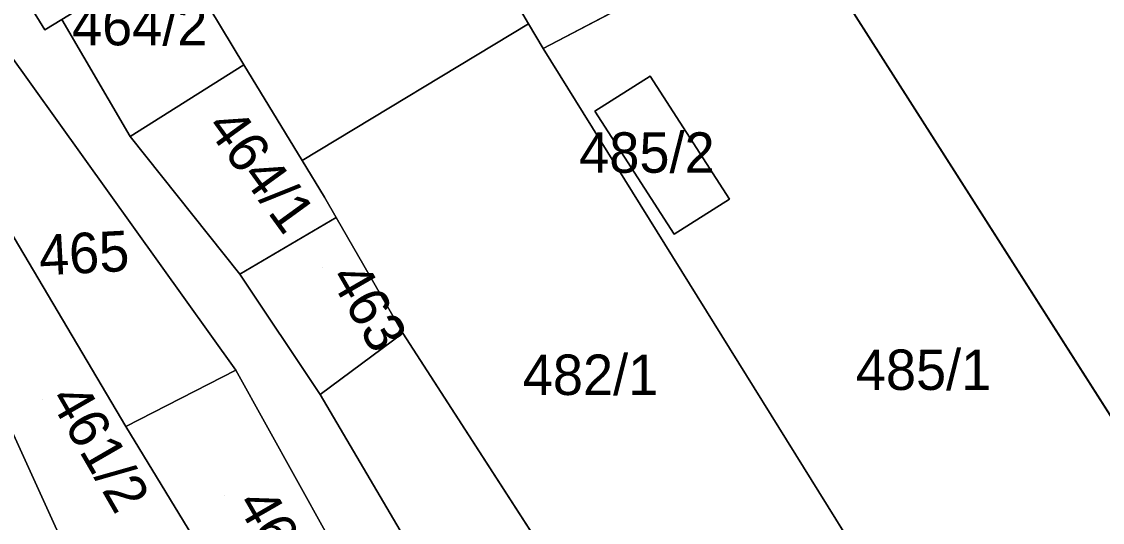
# Model space of a CAD drawing. Extents: x -263943 to -261149, y -1236934 to -1230686.
# Drawn here: x -262746.5 to -262693.2, y -1235560.5 to -1235535.8 of the extents above; entities that cross this region are included whole.
import ezdxf

# ---------------------------------------------------------------- set-up
doc = ezdxf.new("R2010")
doc.units = 0
for name, color, linetype in [('body_kn', 7, 'Continuous'), ('kladpar_druhypozemkov', 7, 'Continuous'), ('kladpar_hranice', 7, 'Continuous'), ('kladpar_parcelnecisla', 7, 'Continuous'), ('kladpar_plochy', 7, 'Continuous')]:
    doc.layers.add(name, color=color, linetype=linetype)

msp = doc.modelspace()

# ---------------------------------------------------------------- linework, layer by layer
at = {"layer": 'body_kn'}
for p, q in [((-262745.4, -1235536.19), (-262745.4, -1235536.19)), ((-262745.4, -1235536.19), (-262745.4, -1235536.19)), ((-262721.5, -1235535.89), (-262721.5, -1235535.89)), ((-262720.78, -1235537.12), (-262720.78, -1235537.12)), ((-262735.56, -1235537.92), (-262735.56, -1235537.92)), ((-262715.49, -1235538.49), (-262715.49, -1235538.49)), ((-262715.49, -1235538.49), (-262715.49, -1235538.49)), ((-262718.22, -1235540.22), (-262718.22, -1235540.22)), ((-262741.18, -1235541.47), (-262741.18, -1235541.47)), ((-262732.68, -1235542.66), (-262732.68, -1235542.66)), ((-262732.68, -1235542.66), (-262732.68, -1235542.66)), ((-262731.59, -1235544.47), (-262731.59, -1235544.47)), ((-262711.58, -1235544.56), (-262711.58, -1235544.56)), ((-262731.01, -1235545.47), (-262731.01, -1235545.47)), ((-262714.31, -1235546.3), (-262714.31, -1235546.3)), ((-262735.77, -1235548.28), (-262735.77, -1235548.28)), ((-262735.77, -1235548.28), (-262735.77, -1235548.28)), ((-262727.71, -1235551.19), (-262727.71, -1235551.19)), ((-262735.96, -1235553.03), (-262735.96, -1235553.03)), ((-262731.8, -1235554.23), (-262731.8, -1235554.23)), ((-262741.4, -1235555.81), (-262741.4, -1235555.81)), ((-262741.4, -1235555.81), (-262741.4, -1235555.81)), ((-262706.33, -1235560.39), (-262706.33, -1235560.39))]:
    msp.add_line(p, q, dxfattribs=at)
at = {"layer": 'kladpar_druhypozemkov'}
for p, q in [((-262715.66, -1235541.51), (-262715.66, -1235541.51)), ((-262734.35, -1235542.69), (-262734.35, -1235542.69)), ((-262743.53, -1235546.41), (-262743.53, -1235546.41)), ((-262731.68, -1235547.93), (-262731.68, -1235547.93)), ((-262702.19, -1235552.07), (-262702.19, -1235552.07)), ((-262718.3, -1235552.34), (-262718.3, -1235552.34)), ((-262745.53, -1235554.46), (-262745.53, -1235554.46)), ((-262736.53, -1235559.21), (-262736.53, -1235559.21))]:
    msp.add_line(p, q, dxfattribs=at)
at = {"layer": 'kladpar_hranice'}
for points in [[(-262732.68, -1235542.66), (-262735.56, -1235537.92), (-262738.97, -1235532.25), (-262742.37, -1235526.62), (-262748.42, -1235516.59), (-262751.86, -1235510.9), (-262754.4, -1235506.7), (-262759.41, -1235498.41), (-262755.64, -1235496.17), (-262761.46, -1235480.43), (-262761.23, -1235480.29), (-262759.33, -1235483.39), (-262754.85, -1235480.58), (-262756.66, -1235477.56), (-262756.22, -1235477.3), (-262753.4, -1235482.02), (-262743.5, -1235498.38), (-262739.92, -1235504.3), (-262721.5, -1235535.89), (-262732.68, -1235542.66)], [(-262723.7, -1235525.41), (-262722.84, -1235524.9), (-262721.28, -1235527.52), (-262713.16, -1235522.89), (-262708.44, -1235530.63), (-262720.78, -1235537.12), (-262721.5, -1235535.89), (-262739.92, -1235504.3), (-262743.5, -1235498.38), (-262737.23, -1235494.67), (-262732.24, -1235491.71), (-262731.82, -1235491.46), (-262728.27, -1235497.45), (-262719.87, -1235511.58), (-262724.65, -1235514.3), (-262725.27, -1235513.22), (-262728.61, -1235515.12), (-262728, -1235516.21), (-262726.41, -1235518.88), (-262727.27, -1235519.39), (-262723.7, -1235525.41)], [(-262661.06, -1235580.01), (-262667.68, -1235584.04), (-262669.56, -1235581), (-262673.39, -1235583.28), (-262671.5, -1235586.37), (-262672.55, -1235587.01), (-262678.55, -1235577.58), (-262681.07, -1235573.62), (-262686.13, -1235565.68), (-262708.44, -1235530.63), (-262698.56, -1235524.05), (-262697.71, -1235523.48), (-262691.29, -1235533.96), (-262690.16, -1235535.81), (-262683.58, -1235545.66), (-262679.94, -1235550.86), (-262678.88, -1235552.37), (-262661.06, -1235580.01)], [(-262745.4, -1235536.19), (-262748.86, -1235530.58), (-262747.92, -1235530.01), (-262747.27, -1235529.61), (-262742.37, -1235526.62), (-262738.97, -1235532.25), (-262744.56, -1235535.68), (-262745.4, -1235536.19)], [(-262748.86, -1235530.58), (-262745.4, -1235536.19), (-262744.56, -1235535.68), (-262741.18, -1235541.47), (-262735.77, -1235548.28), (-262731.8, -1235554.23), (-262727.84, -1235560.95), (-262727.59, -1235562.73), (-262721.36, -1235572.81), (-262722.02, -1235573.19), (-262713.22, -1235586.8), (-262714.08, -1235587.33), (-262729.97, -1235563.83), (-262735.96, -1235553.03), (-262747.28, -1235537.2)], [(-262720.78, -1235537.12), (-262708.44, -1235530.63), (-262686.13, -1235565.68), (-262698.45, -1235573.07)], [(-262744.56, -1235535.68), (-262738.97, -1235532.25), (-262735.56, -1235537.92), (-262741.18, -1235541.47), (-262744.56, -1235535.68)], [(-262732.68, -1235542.66), (-262721.5, -1235535.89), (-262720.78, -1235537.12), (-262706.33, -1235560.39)], [(-262747.52, -1235554.94), (-262757.39, -1235538.87), (-262752.92, -1235536.32), (-262751.02, -1235539.57), (-262741.4, -1235555.81), (-262734.82, -1235566.61), (-262740.61, -1235570.16), (-262747.52, -1235554.94)], [(-262741.4, -1235555.81), (-262751.02, -1235539.57), (-262747.48, -1235537.33), (-262747.28, -1235537.2), (-262735.96, -1235553.03), (-262741.4, -1235555.81)], [(-262698.45, -1235573.07), (-262706.33, -1235560.39), (-262720.78, -1235537.12)], [(-262735.77, -1235548.28), (-262741.18, -1235541.47), (-262735.56, -1235537.92), (-262732.68, -1235542.66), (-262731.59, -1235544.47), (-262731.01, -1235545.47), (-262735.77, -1235548.28)], [(-262718.22, -1235540.22), (-262714.31, -1235546.3), (-262711.58, -1235544.56), (-262715.49, -1235538.49), (-262718.22, -1235540.22)], [(-262715.49, -1235538.49), (-262711.58, -1235544.56), (-262714.31, -1235546.3), (-262718.22, -1235540.22), (-262715.49, -1235538.49)], [(-262706.33, -1235560.39), (-262698.45, -1235573.07), (-262694.1, -1235580.07), (-262681.37, -1235600.83), (-262679.92, -1235603.2), (-262677.29, -1235607.22), (-262674.23, -1235611.91), (-262674.94, -1235612.21), (-262680.47, -1235614.25), (-262681.92, -1235611.92), (-262676.81, -1235608.74), (-262681, -1235602), (-262686.12, -1235605.17), (-262686.75, -1235604.15), (-262703.46, -1235577.24), (-262705.15, -1235578.39), (-262708.87, -1235580.92), (-262715.81, -1235569.64), (-262727.71, -1235551.19), (-262731.01, -1235545.47), (-262731.59, -1235544.47), (-262732.68, -1235542.66)], [(-262735.77, -1235548.28), (-262731.01, -1235545.47), (-262727.71, -1235551.19), (-262731.8, -1235554.23), (-262735.77, -1235548.28)], [(-262727.84, -1235560.95), (-262731.8, -1235554.23), (-262727.71, -1235551.19), (-262715.81, -1235569.64), (-262721.36, -1235572.81), (-262727.59, -1235562.73), (-262727.84, -1235560.95)], [(-262734.82, -1235566.61), (-262741.4, -1235555.81), (-262735.96, -1235553.03), (-262729.97, -1235563.83), (-262732.35, -1235565.09), (-262734.82, -1235566.61)], [(-262747.52, -1235554.94), (-262740.61, -1235570.16), (-262734.53, -1235580.02), (-262734.45, -1235581.12), (-262735.47, -1235581.37), (-262740.14, -1235574.3), (-262743.16, -1235569.72), (-262743.99, -1235566.66), (-262747.88, -1235560.71)]]:
    msp.add_lwpolyline(points, dxfattribs=at)
at = {"layer": 'kladpar_plochy'}
for p, q in [((-262720.78, -1235537.12), (-262708.44, -1235530.63)), ((-262708.44, -1235530.63), (-262686.13, -1235565.68)), ((-262732.68, -1235542.66), (-262721.5, -1235535.89)), ((-262721.5, -1235535.89), (-262720.78, -1235537.12)), ((-262720.78, -1235537.12), (-262706.33, -1235560.39)), ((-262706.33, -1235560.39), (-262720.78, -1235537.12)), ((-262715.49, -1235538.49), (-262718.22, -1235540.22)), ((-262711.58, -1235544.56), (-262715.49, -1235538.49)), ((-262718.22, -1235540.22), (-262714.31, -1235546.3)), ((-262731.59, -1235544.47), (-262732.68, -1235542.66)), ((-262731.01, -1235545.47), (-262731.59, -1235544.47)), ((-262714.31, -1235546.3), (-262711.58, -1235544.56)), ((-262727.71, -1235551.19), (-262731.01, -1235545.47)), ((-262715.81, -1235569.64), (-262727.71, -1235551.19)), ((-262747.52, -1235554.94), (-262740.61, -1235570.16)), ((-262706.33, -1235560.39), (-262698.45, -1235573.07)), ((-262698.45, -1235573.07), (-262706.33, -1235560.39))]:
    msp.add_line(p, q, dxfattribs=at)
for points in [[(-262732.68, -1235542.66), (-262735.56, -1235537.92), (-262738.97, -1235532.25), (-262742.37, -1235526.62), (-262748.42, -1235516.59), (-262751.86, -1235510.9), (-262754.4, -1235506.7), (-262759.41, -1235498.41), (-262755.64, -1235496.17), (-262761.46, -1235480.43), (-262761.23, -1235480.29), (-262759.33, -1235483.39), (-262754.85, -1235480.58), (-262756.66, -1235477.56), (-262756.22, -1235477.3), (-262753.4, -1235482.02), (-262743.5, -1235498.38), (-262739.92, -1235504.3), (-262721.5, -1235535.89)], [(-262723.7, -1235525.41), (-262722.84, -1235524.9), (-262721.28, -1235527.52), (-262713.16, -1235522.89), (-262708.44, -1235530.63), (-262720.78, -1235537.12), (-262721.5, -1235535.89), (-262739.92, -1235504.3), (-262743.5, -1235498.38), (-262737.23, -1235494.67), (-262732.24, -1235491.71), (-262731.82, -1235491.46), (-262728.27, -1235497.45), (-262719.87, -1235511.58), (-262724.65, -1235514.3), (-262725.27, -1235513.22), (-262728.61, -1235515.12), (-262728, -1235516.21), (-262726.41, -1235518.88), (-262727.27, -1235519.39)], [(-262661.06, -1235580.01), (-262667.68, -1235584.04), (-262669.56, -1235581), (-262673.39, -1235583.28), (-262671.5, -1235586.37), (-262672.55, -1235587.01), (-262678.55, -1235577.58), (-262681.07, -1235573.62), (-262686.13, -1235565.68), (-262708.44, -1235530.63), (-262698.56, -1235524.05), (-262697.71, -1235523.48), (-262691.29, -1235533.96), (-262690.16, -1235535.81), (-262683.58, -1235545.66), (-262679.94, -1235550.86), (-262678.88, -1235552.37)], [(-262745.4, -1235536.19), (-262748.86, -1235530.58), (-262747.92, -1235530.01), (-262747.27, -1235529.61), (-262742.37, -1235526.62), (-262738.97, -1235532.25), (-262744.56, -1235535.68)], [(-262744.56, -1235535.68), (-262738.97, -1235532.25), (-262735.56, -1235537.92), (-262741.18, -1235541.47)], [(-262747.52, -1235554.94), (-262757.39, -1235538.87), (-262752.92, -1235536.32), (-262751.02, -1235539.57), (-262741.4, -1235555.81), (-262734.82, -1235566.61), (-262740.61, -1235570.16)], [(-262741.4, -1235555.81), (-262751.02, -1235539.57), (-262747.48, -1235537.33), (-262747.28, -1235537.2), (-262735.96, -1235553.03)], [(-262735.77, -1235548.28), (-262741.18, -1235541.47), (-262735.56, -1235537.92), (-262732.68, -1235542.66), (-262731.59, -1235544.47), (-262731.01, -1235545.47)], [(-262715.49, -1235538.49), (-262711.58, -1235544.56), (-262714.31, -1235546.3), (-262718.22, -1235540.22)], [(-262735.77, -1235548.28), (-262731.01, -1235545.47), (-262727.71, -1235551.19), (-262731.8, -1235554.23)], [(-262727.84, -1235560.95), (-262731.8, -1235554.23), (-262727.71, -1235551.19), (-262715.81, -1235569.64), (-262721.36, -1235572.81), (-262727.59, -1235562.73)], [(-262734.82, -1235566.61), (-262741.4, -1235555.81), (-262735.96, -1235553.03), (-262729.97, -1235563.83), (-262732.35, -1235565.09)]]:
    msp.add_lwpolyline(points, close=True, dxfattribs=at)
msp.add_lwpolyline([(-262748.86, -1235530.58), (-262745.4, -1235536.19), (-262744.56, -1235535.68), (-262741.18, -1235541.47), (-262735.77, -1235548.28), (-262731.8, -1235554.23), (-262727.84, -1235560.95), (-262727.59, -1235562.73), (-262721.36, -1235572.81), (-262722.02, -1235573.19), (-262713.22, -1235586.8), (-262714.08, -1235587.33), (-262729.97, -1235563.83), (-262735.96, -1235553.03), (-262747.28, -1235537.2)], dxfattribs=at)

# ---------------------------------------------------------------- texts
at = {"layer": 'kladpar_parcelnecisla'}
for s, p in [('464/2', (-262744.056, -1235536.96)), ('485/2', (-262719.002, -1235543.26)), ('482/1', (-262721.788, -1235554.25)), ('485/1', (-262705.336, -1235554))]:
    msp.add_text(s, height=2, dxfattribs=at).set_placement(p)
for s, rotation, p in [('464/1', 306, (-262737.482, -1235541.001)), ('465', 3, (-262745.639, -1235548.342)), ('463', 300, (-262731.367, -1235548.44)), ('461/2', 300, (-262745.214, -1235554.442)), ('462', 300, (-262735.969, -1235559.604))]:
    msp.add_text(s, height=2, rotation=rotation, dxfattribs=at).set_placement(p)

doc.saveas('drawing.dxf')
